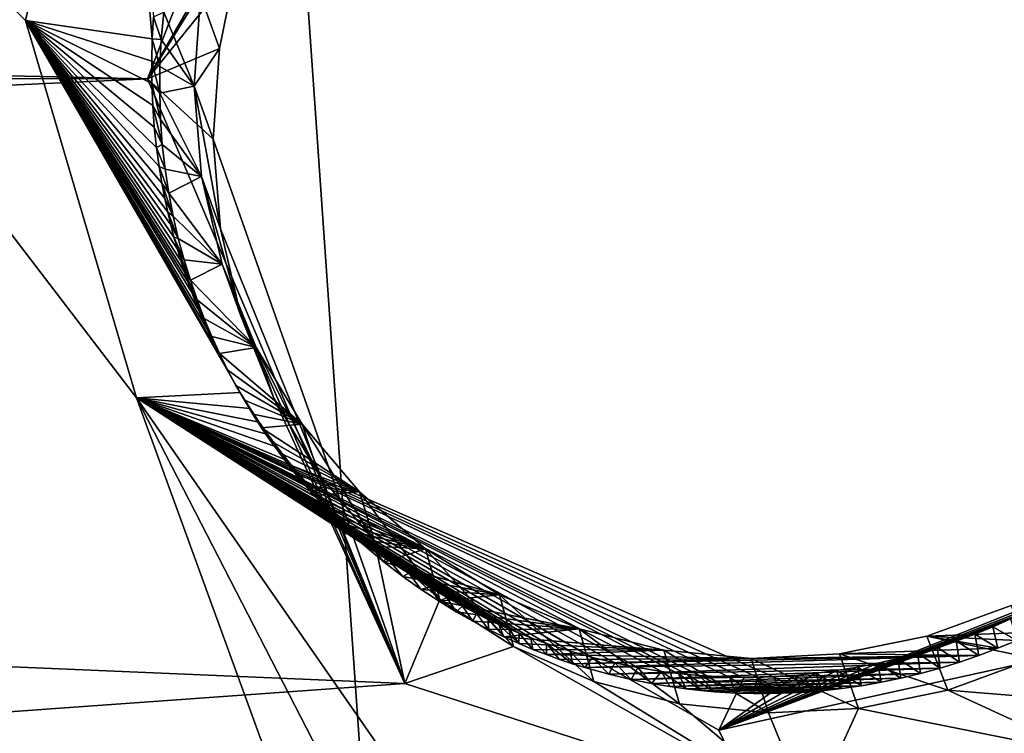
# Model space of a CAD drawing. Header units: millimetres. Extents: x -147 to 294, y -82 to 275.
# Tile 558 of 609: x 261.26 to 264.54, y 224.84 to 227.22. Entities that reach past the tile are written whole.
import ezdxf

# ---------------------------------------------------------------- set-up
doc = ezdxf.new("R2010")
doc.units = ezdxf.units.MM
doc.header["$LTSCALE"] = 67.506716
for name, color, linetype in [('1594', 7, 'CONTINUOUS'), ('1596', 7, 'CONTINUOUS'), ('2172', 7, 'CONTINUOUS'), ('2681', 7, 'CONTINUOUS'), ('2682', 7, 'CONTINUOUS'), ('2684', 7, 'CONTINUOUS'), ('2685', 7, 'CONTINUOUS'), ('2686', 7, 'CONTINUOUS'), ('2687', 7, 'CONTINUOUS'), ('2688', 7, 'CONTINUOUS'), ('556', 7, 'CONTINUOUS'), ('871', 7, 'CONTINUOUS')]:
    doc.layers.add(name, color=color, linetype=linetype)

msp = doc.modelspace()

# ---------------------------------------------------------------- linework, layer by layer
at = {"layer": '1594', "linetype": 'CONTINUOUS'}
for points in [[(264.4502, 218.2769, -15.5795), (258.604, 229.943, -12.1909), (261.6507, 225.9608, -13.5045), (264.4502, 218.2769, -15.5795)], [(261.6507, 225.9608, -13.5045), (258.604, 229.943, -12.1909), (261.2809, 227.2171, -13.2444), (261.6507, 225.9608, -13.5045)], [(261.2809, 227.2171, -13.2444), (258.604, 229.943, -12.1909), (261.5844, 228.5549, -13.1867), (261.2809, 227.2171, -13.2444)], [(265.2292, 219.0121, -15.7052), (264.4502, 218.2769, -15.5795), (261.6507, 225.9608, -13.5045), (265.2292, 219.0121, -15.7052)], [(266.2347, 219.3682, -15.9761), (265.2292, 219.0121, -15.7052), (261.6507, 225.9608, -13.5045), (266.2347, 219.3682, -15.9761)], [(263.5921, 224.8545, -14.2495), (266.2347, 219.3682, -15.9761), (261.6507, 225.9608, -13.5045), (263.5921, 224.8545, -14.2495)], [(264.7785, 225.1146, -14.5872), (266.2347, 219.3682, -15.9761), (263.5921, 224.8545, -14.2495), (264.7785, 225.1146, -14.5872)]]:
    msp.add_3dface(points, dxfattribs=at)
at = {"layer": '1596', "linetype": 'CONTINUOUS'}
msp.add_3dface([(258.604, 229.943, -12.1909), (264.4502, 218.2769, -15.5795), (258.8374, 224.8327, -13.4302), (258.604, 229.943, -12.1909)], dxfattribs=at)
at = {"layer": '2172', "linetype": 'CONTINUOUS'}
for points in [[(261.6879, 227.0229, -11.3175), (262.1478, 228.2172, -11.233), (247.7381, 227.3267, -8.5456), (261.6879, 227.0229, -11.3175)], [(236.7604, 227.0665, -7.1303), (261.6879, 227.0229, -11.3175), (247.7381, 227.3267, -8.5456), (236.7604, 227.0665, -7.1303)], [(236.7604, 227.0665, -7.1303), (239.335, 225.9944, -7.5828), (261.6879, 227.0229, -11.3175), (236.7604, 227.0665, -7.1303)], [(261.6879, 227.0229, -11.3175), (239.335, 225.9944, -7.5828), (262.5458, 225.0091, -11.8562), (261.6879, 227.0229, -11.3175)], [(239.335, 225.9944, -7.5828), (240.3589, 223.4222, -8.128), (262.5458, 225.0091, -11.8562), (239.335, 225.9944, -7.5828)], [(240.3589, 223.4222, -8.128), (263.8962, 224.5728, -12.2577), (262.5458, 225.0091, -11.8562), (240.3589, 223.4222, -8.128)]]:
    msp.add_3dface(points, dxfattribs=at)
at = {"layer": '2681', "linetype": 'CONTINUOUS'}
for points in [[(262.1478, 228.2172, -11.233), (261.6879, 227.0229, -11.3175), (262.1869, 227.8851, -11.5798), (262.1478, 228.2172, -11.233)], [(262.1869, 227.8851, -11.5798), (261.6879, 227.0229, -11.3175), (262.0683, 227.6418, -11.586), (262.1869, 227.8851, -11.5798)], [(262.0683, 227.6418, -11.586), (261.6879, 227.0229, -11.3175), (261.9815, 227.3872, -11.6023), (262.0683, 227.6418, -11.586)], [(261.9815, 227.3872, -11.6023), (261.6879, 227.0229, -11.3175), (261.9273, 227.1248, -11.6282), (261.9815, 227.3872, -11.6023)], [(261.9273, 227.1248, -11.6282), (261.6879, 227.0229, -11.3175), (261.9072, 226.8223, -11.6692), (261.9273, 227.1248, -11.6282)], [(261.6879, 227.0229, -11.3175), (262.5458, 225.0091, -11.8562), (261.9072, 226.8223, -11.6692), (261.6879, 227.0229, -11.3175)], [(261.9072, 226.8223, -11.6692), (262.5458, 225.0091, -11.8562), (261.9314, 226.5236, -11.7213), (261.9072, 226.8223, -11.6692)], [(261.9314, 226.5236, -11.7213), (262.5458, 225.0091, -11.8562), (261.9992, 226.2343, -11.7833), (261.9314, 226.5236, -11.7213)], [(261.9992, 226.2343, -11.7833), (262.5458, 225.0091, -11.8562), (262.109, 225.9603, -11.8541), (261.9992, 226.2343, -11.7833)], [(262.109, 225.9603, -11.8541), (262.5458, 225.0091, -11.8562), (262.2582, 225.7081, -11.9321), (262.109, 225.9603, -11.8541)], [(262.2582, 225.7081, -11.9321), (262.5458, 225.0091, -11.8562), (262.4438, 225.4831, -12.0155), (262.2582, 225.7081, -11.9321)], [(262.4438, 225.4831, -12.0155), (262.5458, 225.0091, -11.8562), (262.6624, 225.2895, -12.1029), (262.4438, 225.4831, -12.0155)], [(262.6624, 225.2895, -12.1029), (262.5458, 225.0091, -11.8562), (262.9078, 225.1328, -12.1917), (262.6624, 225.2895, -12.1029)], [(262.5458, 225.0091, -11.8562), (263.8962, 224.5728, -12.2577), (262.9078, 225.1328, -12.1917), (262.5458, 225.0091, -11.8562)], [(262.9078, 225.1328, -12.1917), (263.8962, 224.5728, -12.2577), (263.1748, 225.0163, -12.2803), (262.9078, 225.1328, -12.1917)], [(264.7356, 224.9566, -12.4688), (264.6428, 225.093, -12.6571), (264.3548, 224.9877, -12.597), (264.7356, 224.9566, -12.4688)], [(263.1748, 225.0163, -12.2803), (263.8962, 224.5728, -12.2577), (263.4601, 224.9419, -12.3672), (263.1748, 225.0163, -12.2803)], [(264.0574, 224.9267, -12.5276), (264.82, 224.7735, -12.4507), (264.3548, 224.9877, -12.597), (264.0574, 224.9267, -12.5276)], [(264.82, 224.7735, -12.4507), (264.7356, 224.9566, -12.4688), (264.3548, 224.9877, -12.597), (264.82, 224.7735, -12.4507)], [(263.4601, 224.9419, -12.3672), (263.8962, 224.5728, -12.2577), (263.7568, 224.9116, -12.4504), (263.4601, 224.9419, -12.3672)], [(263.7568, 224.9116, -12.4504), (263.8962, 224.5728, -12.2577), (264.0574, 224.9267, -12.5276), (263.7568, 224.9116, -12.4504)], [(263.8962, 224.5728, -12.2577), (264.82, 224.7735, -12.4507), (264.0574, 224.9267, -12.5276), (263.8962, 224.5728, -12.2577)]]:
    msp.add_3dface(points, dxfattribs=at)
at = {"layer": '2682', "linetype": 'CONTINUOUS'}
for points in [[(261.9815, 227.3872, -11.6023), (261.9273, 227.1248, -11.6282), (261.8648, 227.3009, -12.3527), (261.9815, 227.3872, -11.6023)], [(261.8648, 227.3009, -12.3527), (261.9273, 227.1248, -11.6282), (261.8436, 226.9986, -12.3971), (261.8648, 227.3009, -12.3527)], [(261.9273, 227.1248, -11.6282), (261.9072, 226.8223, -11.6692), (261.8436, 226.9986, -12.3971), (261.9273, 227.1248, -11.6282)], [(261.9072, 226.8223, -11.6692), (261.9314, 226.5236, -11.7213), (261.8436, 226.9986, -12.3971), (261.9072, 226.8223, -11.6692)], [(261.8436, 226.9986, -12.3971), (261.9314, 226.5236, -11.7213), (261.8676, 226.6982, -12.4521), (261.8436, 226.9986, -12.3971)], [(261.9314, 226.5236, -11.7213), (261.9992, 226.2343, -11.7833), (261.8676, 226.6982, -12.4521), (261.9314, 226.5236, -11.7213)], [(261.8676, 226.6982, -12.4521), (261.9992, 226.2343, -11.7833), (261.9367, 226.4059, -12.5168), (261.8676, 226.6982, -12.4521)], [(261.9992, 226.2343, -11.7833), (262.109, 225.9603, -11.8541), (261.9367, 226.4059, -12.5168), (261.9992, 226.2343, -11.7833)], [(261.9367, 226.4059, -12.5168), (262.109, 225.9603, -11.8541), (262.0495, 226.1286, -12.5897), (261.9367, 226.4059, -12.5168)], [(262.109, 225.9603, -11.8541), (262.2582, 225.7081, -11.9321), (262.0495, 226.1286, -12.5897), (262.109, 225.9603, -11.8541)], [(262.0495, 226.1286, -12.5897), (262.2582, 225.7081, -11.9321), (262.2038, 225.8729, -12.6692), (262.0495, 226.1286, -12.5897)], [(262.2582, 225.7081, -11.9321), (262.4438, 225.4831, -12.0155), (262.2038, 225.8729, -12.6692), (262.2582, 225.7081, -11.9321)], [(262.2038, 225.8729, -12.6692), (262.4438, 225.4831, -12.0155), (262.3938, 225.6481, -12.7524), (262.2038, 225.8729, -12.6692)], [(262.4438, 225.4831, -12.0155), (262.6624, 225.2895, -12.1029), (262.3938, 225.6481, -12.7524), (262.4438, 225.4831, -12.0155)], [(262.3938, 225.6481, -12.7524), (262.6624, 225.2895, -12.1029), (262.6145, 225.4575, -12.8375), (262.3938, 225.6481, -12.7524)], [(262.6624, 225.2895, -12.1029), (262.9078, 225.1328, -12.1917), (262.6145, 225.4575, -12.8375), (262.6624, 225.2895, -12.1029)], [(262.6145, 225.4575, -12.8375), (262.9078, 225.1328, -12.1917), (262.8603, 225.3047, -12.9227), (262.6145, 225.4575, -12.8375)], [(262.9078, 225.1328, -12.1917), (263.1748, 225.0163, -12.2803), (262.8603, 225.3047, -12.9227), (262.9078, 225.1328, -12.1917)], [(262.8603, 225.3047, -12.9227), (263.1748, 225.0163, -12.2803), (263.1259, 225.192, -13.0061), (262.8603, 225.3047, -12.9227)], [(264.2844, 225.1673, -13.2937), (264.6428, 225.093, -12.6571), (264.5655, 225.2687, -13.3459), (264.2844, 225.1673, -13.2937)], [(263.1748, 225.0163, -12.2803), (263.4601, 224.9419, -12.3672), (263.1259, 225.192, -13.0061), (263.1748, 225.0163, -12.2803)], [(263.1259, 225.192, -13.0061), (263.4601, 224.9419, -12.3672), (263.4079, 225.121, -13.0868), (263.1259, 225.192, -13.0061)], [(263.9937, 225.1081, -13.2323), (264.3548, 224.9877, -12.597), (264.2844, 225.1673, -13.2937), (263.9937, 225.1081, -13.2323)], [(264.3548, 224.9877, -12.597), (264.6428, 225.093, -12.6571), (264.2844, 225.1673, -13.2937), (264.3548, 224.9877, -12.597)], [(263.4601, 224.9419, -12.3672), (263.7568, 224.9116, -12.4504), (263.4079, 225.121, -13.0868), (263.4601, 224.9419, -12.3672)], [(263.4079, 225.121, -13.0868), (263.7568, 224.9116, -12.4504), (263.6995, 225.0927, -13.1628), (263.4079, 225.121, -13.0868)], [(263.6995, 225.0927, -13.1628), (264.0574, 224.9267, -12.5276), (263.9937, 225.1081, -13.2323), (263.6995, 225.0927, -13.1628)], [(264.0574, 224.9267, -12.5276), (264.3548, 224.9877, -12.597), (263.9937, 225.1081, -13.2323), (264.0574, 224.9267, -12.5276)], [(263.7568, 224.9116, -12.4504), (264.0574, 224.9267, -12.5276), (263.6995, 225.0927, -13.1628), (263.7568, 224.9116, -12.4504)]]:
    msp.add_3dface(points, dxfattribs=at)
at = {"layer": '2684', "linetype": 'CONTINUOUS'}
for points in [[(261.8648, 227.3009, -12.3527), (261.8436, 226.9986, -12.3971), (261.742, 227.2452, -12.3332), (261.8648, 227.3009, -12.3527)], [(261.742, 227.2452, -12.3332), (261.8436, 226.9986, -12.3971), (261.7334, 227.1544, -12.346), (261.742, 227.2452, -12.3332)], [(261.7334, 227.1544, -12.346), (261.8436, 226.9986, -12.3971), (261.7291, 227.0642, -12.3597), (261.7334, 227.1544, -12.346)], [(261.7291, 227.0642, -12.3597), (261.8436, 226.9986, -12.3971), (261.7287, 226.9752, -12.3741), (261.7291, 227.0642, -12.3597)], [(261.8436, 226.9986, -12.3971), (261.8676, 226.6982, -12.4521), (261.7287, 226.9752, -12.3741), (261.8436, 226.9986, -12.3971)], [(261.7287, 226.9752, -12.3741), (261.8676, 226.6982, -12.4521), (261.7315, 226.8883, -12.389), (261.7287, 226.9752, -12.3741)], [(261.7315, 226.8883, -12.389), (261.8676, 226.6982, -12.4521), (261.7373, 226.8042, -12.4042), (261.7315, 226.8883, -12.389)], [(261.7373, 226.8042, -12.4042), (261.8676, 226.6982, -12.4521), (261.7467, 226.7222, -12.4199), (261.7373, 226.8042, -12.4042)], [(261.7467, 226.7222, -12.4199), (261.8676, 226.6982, -12.4521), (261.759, 226.6427, -12.4359), (261.7467, 226.7222, -12.4199)], [(261.8676, 226.6982, -12.4521), (261.9367, 226.4059, -12.5168), (261.759, 226.6427, -12.4359), (261.8676, 226.6982, -12.4521)], [(261.759, 226.6427, -12.4359), (261.9367, 226.4059, -12.5168), (261.7737, 226.5659, -12.4521), (261.759, 226.6427, -12.4359)], [(261.7737, 226.5659, -12.4521), (261.9367, 226.4059, -12.5168), (261.7904, 226.492, -12.4682), (261.7737, 226.5659, -12.4521)], [(261.7904, 226.492, -12.4682), (261.9367, 226.4059, -12.5168), (261.8097, 226.4208, -12.4846), (261.7904, 226.492, -12.4682)], [(261.8097, 226.4208, -12.4846), (261.9367, 226.4059, -12.5168), (261.8309, 226.3525, -12.5009), (261.8097, 226.4208, -12.4846)], [(261.9367, 226.4059, -12.5168), (262.0495, 226.1286, -12.5897), (261.8309, 226.3525, -12.5009), (261.9367, 226.4059, -12.5168)], [(261.8309, 226.3525, -12.5009), (262.0495, 226.1286, -12.5897), (261.8533, 226.287, -12.5171), (261.8309, 226.3525, -12.5009)], [(261.8533, 226.287, -12.5171), (262.0495, 226.1286, -12.5897), (261.877, 226.2246, -12.5331), (261.8533, 226.287, -12.5171)], [(261.877, 226.2246, -12.5331), (262.0495, 226.1286, -12.5897), (261.9021, 226.1651, -12.5489), (261.877, 226.2246, -12.5331)], [(261.9021, 226.1651, -12.5489), (262.0495, 226.1286, -12.5897), (261.9283, 226.1084, -12.5646), (261.9021, 226.1651, -12.5489)], [(262.0495, 226.1286, -12.5897), (262.2038, 225.8729, -12.6692), (261.9283, 226.1084, -12.5646), (262.0495, 226.1286, -12.5897)], [(261.9283, 226.1084, -12.5646), (262.2038, 225.8729, -12.6692), (261.955, 226.054, -12.58), (261.9283, 226.1084, -12.5646)], [(261.955, 226.054, -12.58), (262.2038, 225.8729, -12.6692), (261.9824, 226.0022, -12.5952), (261.955, 226.054, -12.58)], [(261.9824, 226.0022, -12.5952), (262.2038, 225.8729, -12.6692), (262.0107, 225.953, -12.6101), (261.9824, 226.0022, -12.5952)], [(262.0107, 225.953, -12.6101), (262.2038, 225.8729, -12.6692), (262.0393, 225.9061, -12.6248), (262.0107, 225.953, -12.6101)], [(262.0393, 225.9061, -12.6248), (262.2038, 225.8729, -12.6692), (262.0681, 225.8612, -12.6391), (262.0393, 225.9061, -12.6248)], [(262.2038, 225.8729, -12.6692), (262.3938, 225.6481, -12.7524), (262.0681, 225.8612, -12.6391), (262.2038, 225.8729, -12.6692)], [(262.0681, 225.8612, -12.6391), (262.3938, 225.6481, -12.7524), (262.0971, 225.8187, -12.6532), (262.0681, 225.8612, -12.6391)], [(262.0971, 225.8187, -12.6532), (262.3938, 225.6481, -12.7524), (262.1264, 225.7783, -12.6669), (262.0971, 225.8187, -12.6532)], [(262.1264, 225.7783, -12.6669), (262.3938, 225.6481, -12.7524), (262.1557, 225.7399, -12.6804), (262.1264, 225.7783, -12.6669)], [(262.1557, 225.7399, -12.6804), (262.3938, 225.6481, -12.7524), (262.1848, 225.7032, -12.6935), (262.1557, 225.7399, -12.6804)], [(262.1848, 225.7032, -12.6935), (262.3938, 225.6481, -12.7524), (262.2139, 225.6685, -12.7063), (262.1848, 225.7032, -12.6935)], [(262.2139, 225.6685, -12.7063), (262.3938, 225.6481, -12.7524), (262.2428, 225.6356, -12.7187), (262.2139, 225.6685, -12.7063)], [(262.3938, 225.6481, -12.7524), (262.6145, 225.4575, -12.8375), (262.2428, 225.6356, -12.7187), (262.3938, 225.6481, -12.7524)], [(262.2428, 225.6356, -12.7187), (262.6145, 225.4575, -12.8375), (262.2716, 225.6042, -12.7309), (262.2428, 225.6356, -12.7187)], [(262.2716, 225.6042, -12.7309), (262.6145, 225.4575, -12.8375), (262.3001, 225.5741, -12.7428), (262.2716, 225.6042, -12.7309)], [(262.3001, 225.5741, -12.7428), (262.6145, 225.4575, -12.8375), (262.3284, 225.5457, -12.7543), (262.3001, 225.5741, -12.7428)], [(262.3284, 225.5457, -12.7543), (262.6145, 225.4575, -12.8375), (262.3565, 225.5187, -12.7656), (262.3284, 225.5457, -12.7543)], [(262.3565, 225.5187, -12.7656), (262.6145, 225.4575, -12.8375), (262.3843, 225.4929, -12.7767), (262.3565, 225.5187, -12.7656)], [(262.3843, 225.4929, -12.7767), (262.6145, 225.4575, -12.8375), (262.412, 225.4681, -12.7875), (262.3843, 225.4929, -12.7767)], [(262.412, 225.4681, -12.7875), (262.6145, 225.4575, -12.8375), (262.4762, 225.4141, -12.812), (262.412, 225.4681, -12.7875)], [(262.6145, 225.4575, -12.8375), (262.8603, 225.3047, -12.9227), (262.4762, 225.4141, -12.812), (262.6145, 225.4575, -12.8375)], [(262.4762, 225.4141, -12.812), (262.8603, 225.3047, -12.9227), (262.539, 225.3656, -12.8353), (262.4762, 225.4141, -12.812)], [(262.539, 225.3656, -12.8353), (262.8603, 225.3047, -12.9227), (262.6001, 225.3221, -12.8574), (262.539, 225.3656, -12.8353)], [(262.6001, 225.3221, -12.8574), (262.8603, 225.3047, -12.9227), (262.6594, 225.2832, -12.8782), (262.6001, 225.3221, -12.8574)], [(262.8603, 225.3047, -12.9227), (263.1259, 225.192, -13.0061), (262.6594, 225.2832, -12.8782), (262.8603, 225.3047, -12.9227)], [(262.6594, 225.2832, -12.8782), (263.1259, 225.192, -13.0061), (262.7165, 225.2484, -12.8979), (262.6594, 225.2832, -12.8782)], [(264.2844, 225.1673, -13.2937), (264.5655, 225.2687, -13.3459), (264.6469, 225.1808, -13.3815), (264.2844, 225.1673, -13.2937)], [(262.7165, 225.2484, -12.8979), (263.1259, 225.192, -13.0061), (262.7717, 225.2175, -12.9165), (262.7165, 225.2484, -12.8979)], [(262.7717, 225.2175, -12.9165), (263.1259, 225.192, -13.0061), (262.8247, 225.1898, -12.934), (262.7717, 225.2175, -12.9165)], [(262.8247, 225.1898, -12.934), (263.1259, 225.192, -13.0061), (262.8757, 225.165, -12.9505), (262.8247, 225.1898, -12.934)], [(263.1259, 225.192, -13.0061), (263.4079, 225.121, -13.0868), (262.8757, 225.165, -12.9505), (263.1259, 225.192, -13.0061)], [(264.5845, 225.1527, -13.3708), (264.2844, 225.1673, -13.2937), (264.6469, 225.1808, -13.3815), (264.5845, 225.1527, -13.3708)], [(262.8757, 225.165, -12.9505), (263.4079, 225.121, -13.0868), (262.9247, 225.143, -12.9661), (262.8757, 225.165, -12.9505)], [(262.9247, 225.143, -12.9661), (263.4079, 225.121, -13.0868), (262.9719, 225.1232, -12.9809), (262.9247, 225.143, -12.9661)], [(263.9937, 225.1081, -13.2323), (264.2844, 225.1673, -13.2937), (264.5215, 225.1267, -13.3597), (263.9937, 225.1081, -13.2323)], [(264.5215, 225.1267, -13.3597), (264.2844, 225.1673, -13.2937), (264.5845, 225.1527, -13.3708), (264.5215, 225.1267, -13.3597)], [(262.9719, 225.1232, -12.9809), (263.4079, 225.121, -13.0868), (263.0173, 225.1055, -12.9949), (262.9719, 225.1232, -12.9809)], [(263.4079, 225.121, -13.0868), (263.6995, 225.0927, -13.1628), (263.0173, 225.1055, -12.9949), (263.4079, 225.121, -13.0868)], [(263.0173, 225.1055, -12.9949), (263.6995, 225.0927, -13.1628), (263.0612, 225.0896, -13.0083), (263.0173, 225.1055, -12.9949)], [(263.1039, 225.0753, -13.0211), (263.6995, 225.0927, -13.1628), (264.4581, 225.1027, -13.3481), (263.1039, 225.0753, -13.0211)], [(263.1453, 225.0623, -13.0333), (263.1039, 225.0753, -13.0211), (264.4581, 225.1027, -13.3481), (263.1453, 225.0623, -13.0333)], [(264.3939, 225.0808, -13.336), (263.1453, 225.0623, -13.0333), (264.4581, 225.1027, -13.3481), (264.3939, 225.0808, -13.336)], [(263.6995, 225.0927, -13.1628), (263.9937, 225.1081, -13.2323), (264.4581, 225.1027, -13.3481), (263.6995, 225.0927, -13.1628)], [(264.4581, 225.1027, -13.3481), (263.9937, 225.1081, -13.2323), (264.5215, 225.1267, -13.3597), (264.4581, 225.1027, -13.3481)], [(263.0612, 225.0896, -13.0083), (263.6995, 225.0927, -13.1628), (263.1039, 225.0753, -13.0211), (263.0612, 225.0896, -13.0083)], [(263.2251, 225.0402, -13.0565), (263.1453, 225.0623, -13.0333), (264.3939, 225.0808, -13.336), (263.2251, 225.0402, -13.0565)], [(264.3291, 225.061, -13.3234), (263.2251, 225.0402, -13.0565), (264.3939, 225.0808, -13.336), (264.3291, 225.061, -13.3234)], [(263.2995, 225.0226, -13.0776), (263.2251, 225.0402, -13.0565), (264.3291, 225.061, -13.3234), (263.2995, 225.0226, -13.0776)], [(264.2638, 225.0431, -13.3104), (263.2995, 225.0226, -13.0776), (264.3291, 225.061, -13.3234), (264.2638, 225.0431, -13.3104)], [(263.3675, 225.0091, -13.0965), (263.2995, 225.0226, -13.0776), (264.2638, 225.0431, -13.3104), (263.3675, 225.0091, -13.0965)], [(264.1983, 225.0274, -13.2969), (263.3675, 225.0091, -13.0965), (264.2638, 225.0431, -13.3104), (264.1983, 225.0274, -13.2969)], [(263.4284, 224.9989, -13.113), (263.3675, 225.0091, -13.0965), (264.1983, 225.0274, -13.2969), (263.4284, 224.9989, -13.113)], [(264.1327, 225.0137, -13.2831), (263.4284, 224.9989, -13.113), (264.1983, 225.0274, -13.2969), (264.1327, 225.0137, -13.2831)], [(263.4831, 224.9914, -13.1277), (263.4284, 224.9989, -13.113), (264.1327, 225.0137, -13.2831), (263.4831, 224.9914, -13.1277)], [(264.0669, 225.0022, -13.2689), (263.4831, 224.9914, -13.1277), (264.1327, 225.0137, -13.2831), (264.0669, 225.0022, -13.2689)], [(263.5325, 224.9859, -13.1407), (263.4831, 224.9914, -13.1277), (264.0669, 225.0022, -13.2689), (263.5325, 224.9859, -13.1407)], [(264.0009, 224.9927, -13.2543), (263.5325, 224.9859, -13.1407), (264.0669, 225.0022, -13.2689), (264.0009, 224.9927, -13.2543)], [(263.5775, 224.9819, -13.1523), (263.5325, 224.9859, -13.1407), (264.0009, 224.9927, -13.2543), (263.5775, 224.9819, -13.1523)], [(263.6481, 224.9777, -13.1703), (263.5775, 224.9819, -13.1523), (264.0009, 224.9927, -13.2543), (263.6481, 224.9777, -13.1703)], [(263.9346, 224.9853, -13.2392), (263.6481, 224.9777, -13.1703), (264.0009, 224.9927, -13.2543), (263.9346, 224.9853, -13.2392)], [(263.7087, 224.976, -13.1854), (263.6481, 224.9777, -13.1703), (263.9346, 224.9853, -13.2392), (263.7087, 224.976, -13.1854)], [(263.8681, 224.98, -13.2238), (263.7087, 224.976, -13.1854), (263.9346, 224.9853, -13.2392), (263.8681, 224.98, -13.2238)], [(263.7596, 224.9759, -13.1979), (263.7087, 224.976, -13.1854), (263.8681, 224.98, -13.2238), (263.7596, 224.9759, -13.1979)], [(263.8014, 224.9768, -13.208), (263.7596, 224.9759, -13.1979), (263.8681, 224.98, -13.2238), (263.8014, 224.9768, -13.208)]]:
    msp.add_3dface(points, dxfattribs=at)
at = {"layer": '2685', "linetype": 'CONTINUOUS'}
for points in [[(261.742, 227.2452, -12.3332), (261.7334, 227.1544, -12.346), (261.7083, 227.23, -12.5478), (261.742, 227.2452, -12.3332)], [(261.7083, 227.23, -12.5478), (261.7334, 227.1544, -12.346), (261.7039, 227.1561, -12.5558), (261.7083, 227.23, -12.5478)], [(261.7039, 227.1561, -12.5558), (261.7291, 227.0642, -12.3597), (261.7019, 227.0823, -12.5647), (261.7039, 227.1561, -12.5558)], [(261.7334, 227.1544, -12.346), (261.7291, 227.0642, -12.3597), (261.7039, 227.1561, -12.5558), (261.7334, 227.1544, -12.346)], [(261.7291, 227.0642, -12.3597), (261.7287, 226.9752, -12.3741), (261.7019, 227.0823, -12.5647), (261.7291, 227.0642, -12.3597)], [(261.7019, 227.0823, -12.5647), (261.7287, 226.9752, -12.3741), (261.7024, 227.008, -12.5745), (261.7019, 227.0823, -12.5647)], [(261.7287, 226.9752, -12.3741), (261.7315, 226.8883, -12.389), (261.7024, 227.008, -12.5745), (261.7287, 226.9752, -12.3741)], [(261.7024, 227.008, -12.5745), (261.7315, 226.8883, -12.389), (261.7054, 226.9342, -12.585), (261.7024, 227.008, -12.5745)], [(261.7315, 226.8883, -12.389), (261.7373, 226.8042, -12.4042), (261.7054, 226.9342, -12.585), (261.7315, 226.8883, -12.389)], [(261.7054, 226.9342, -12.585), (261.7373, 226.8042, -12.4042), (261.7106, 226.8625, -12.5961), (261.7054, 226.9342, -12.585)], [(261.7106, 226.8625, -12.5961), (261.7373, 226.8042, -12.4042), (261.7178, 226.7946, -12.6071), (261.7106, 226.8625, -12.5961)], [(261.7373, 226.8042, -12.4042), (261.7467, 226.7222, -12.4199), (261.7178, 226.7946, -12.6071), (261.7373, 226.8042, -12.4042)], [(261.7178, 226.7946, -12.6071), (261.7467, 226.7222, -12.4199), (261.7264, 226.7318, -12.6179), (261.7178, 226.7946, -12.6071)], [(261.7467, 226.7222, -12.4199), (261.759, 226.6427, -12.4359), (261.7264, 226.7318, -12.6179), (261.7467, 226.7222, -12.4199)], [(261.7264, 226.7318, -12.6179), (261.759, 226.6427, -12.4359), (261.7358, 226.6754, -12.628), (261.7264, 226.7318, -12.6179)], [(261.759, 226.6427, -12.4359), (261.7737, 226.5659, -12.4521), (261.7358, 226.6754, -12.628), (261.759, 226.6427, -12.4359)], [(261.7358, 226.6754, -12.628), (261.7737, 226.5659, -12.4521), (261.7455, 226.6251, -12.6374), (261.7358, 226.6754, -12.628)], [(261.7455, 226.6251, -12.6374), (261.7737, 226.5659, -12.4521), (261.7553, 226.5795, -12.6463), (261.7455, 226.6251, -12.6374)], [(261.7737, 226.5659, -12.4521), (261.7904, 226.492, -12.4682), (261.7553, 226.5795, -12.6463), (261.7737, 226.5659, -12.4521)], [(261.7553, 226.5795, -12.6463), (261.7904, 226.492, -12.4682), (261.7655, 226.537, -12.655), (261.7553, 226.5795, -12.6463)], [(261.7655, 226.537, -12.655), (261.7904, 226.492, -12.4682), (261.7761, 226.4963, -12.6635), (261.7655, 226.537, -12.655)], [(261.7904, 226.492, -12.4682), (261.8097, 226.4208, -12.4846), (261.7761, 226.4963, -12.6635), (261.7904, 226.492, -12.4682)], [(261.7761, 226.4963, -12.6635), (261.8097, 226.4208, -12.4846), (261.7876, 226.4559, -12.6722), (261.7761, 226.4963, -12.6635)], [(261.8097, 226.4208, -12.4846), (261.8309, 226.3525, -12.5009), (261.7876, 226.4559, -12.6722), (261.8097, 226.4208, -12.4846)], [(261.7876, 226.4559, -12.6722), (261.8309, 226.3525, -12.5009), (261.7995, 226.4167, -12.6809), (261.7876, 226.4559, -12.6722)], [(261.7995, 226.4167, -12.6809), (261.8309, 226.3525, -12.5009), (261.8111, 226.3809, -12.6891), (261.7995, 226.4167, -12.6809)], [(261.8309, 226.3525, -12.5009), (261.8533, 226.287, -12.5171), (261.8111, 226.3809, -12.6891), (261.8309, 226.3525, -12.5009)], [(261.8111, 226.3809, -12.6891), (261.8533, 226.287, -12.5171), (261.823, 226.3465, -12.6972), (261.8111, 226.3809, -12.6891)], [(261.823, 226.3465, -12.6972), (261.8533, 226.287, -12.5171), (261.8356, 226.3119, -12.7056), (261.823, 226.3465, -12.6972)], [(261.8533, 226.287, -12.5171), (261.877, 226.2246, -12.5331), (261.8356, 226.3119, -12.7056), (261.8533, 226.287, -12.5171)], [(261.8356, 226.3119, -12.7056), (261.877, 226.2246, -12.5331), (261.8572, 226.2566, -12.7194), (261.8356, 226.3119, -12.7056)], [(261.877, 226.2246, -12.5331), (261.9021, 226.1651, -12.5489), (261.8572, 226.2566, -12.7194), (261.877, 226.2246, -12.5331)], [(261.8572, 226.2566, -12.7194), (261.9021, 226.1651, -12.5489), (261.8851, 226.1915, -12.7364), (261.8572, 226.2566, -12.7194)], [(261.9021, 226.1651, -12.5489), (261.9283, 226.1084, -12.5646), (261.8851, 226.1915, -12.7364), (261.9021, 226.1651, -12.5489)], [(261.8851, 226.1915, -12.7364), (261.9283, 226.1084, -12.5646), (261.9198, 226.1181, -12.7566), (261.8851, 226.1915, -12.7364)], [(261.9283, 226.1084, -12.5646), (261.955, 226.054, -12.58), (261.9198, 226.1181, -12.7566), (261.9283, 226.1084, -12.5646)], [(261.9198, 226.1181, -12.7566), (261.955, 226.054, -12.58), (261.9584, 226.0445, -12.7777), (261.9198, 226.1181, -12.7566)], [(261.955, 226.054, -12.58), (261.9824, 226.0022, -12.5952), (261.9584, 226.0445, -12.7777), (261.955, 226.054, -12.58)], [(261.9824, 226.0022, -12.5952), (262.0107, 225.953, -12.6101), (261.9584, 226.0445, -12.7777), (261.9824, 226.0022, -12.5952)], [(261.9584, 226.0445, -12.7777), (262.0107, 225.953, -12.6101), (261.9964, 225.9785, -12.7977), (261.9584, 226.0445, -12.7777)], [(262.0107, 225.953, -12.6101), (262.0393, 225.9061, -12.6248), (261.9964, 225.9785, -12.7977), (262.0107, 225.953, -12.6101)], [(261.9964, 225.9785, -12.7977), (262.0393, 225.9061, -12.6248), (262.0297, 225.925, -12.8147), (261.9964, 225.9785, -12.7977)], [(262.0393, 225.9061, -12.6248), (262.0681, 225.8612, -12.6391), (262.0297, 225.925, -12.8147), (262.0393, 225.9061, -12.6248)], [(262.0297, 225.925, -12.8147), (262.0681, 225.8612, -12.6391), (262.0596, 225.88, -12.8297), (262.0297, 225.925, -12.8147)], [(262.0681, 225.8612, -12.6391), (262.0971, 225.8187, -12.6532), (262.0596, 225.88, -12.8297), (262.0681, 225.8612, -12.6391)], [(262.0596, 225.88, -12.8297), (262.0971, 225.8187, -12.6532), (262.0886, 225.8387, -12.844), (262.0596, 225.88, -12.8297)], [(262.0971, 225.8187, -12.6532), (262.1264, 225.7783, -12.6669), (262.0886, 225.8387, -12.844), (262.0971, 225.8187, -12.6532)], [(262.0886, 225.8387, -12.844), (262.1264, 225.7783, -12.6669), (262.12, 225.7966, -12.8591), (262.0886, 225.8387, -12.844)], [(262.1264, 225.7783, -12.6669), (262.1557, 225.7399, -12.6804), (262.12, 225.7966, -12.8591), (262.1264, 225.7783, -12.6669)], [(262.12, 225.7966, -12.8591), (262.1557, 225.7399, -12.6804), (262.1559, 225.7509, -12.876), (262.12, 225.7966, -12.8591)], [(262.1557, 225.7399, -12.6804), (262.1848, 225.7032, -12.6935), (262.1559, 225.7509, -12.876), (262.1557, 225.7399, -12.6804)], [(262.1848, 225.7032, -12.6935), (262.2139, 225.6685, -12.7063), (262.1559, 225.7509, -12.876), (262.1848, 225.7032, -12.6935)], [(262.1559, 225.7509, -12.876), (262.2139, 225.6685, -12.7063), (262.1949, 225.7044, -12.894), (262.1559, 225.7509, -12.876)], [(262.2139, 225.6685, -12.7063), (262.2428, 225.6356, -12.7187), (262.1949, 225.7044, -12.894), (262.2139, 225.6685, -12.7063)], [(262.1949, 225.7044, -12.894), (262.2428, 225.6356, -12.7187), (262.235, 225.6594, -12.912), (262.1949, 225.7044, -12.894)], [(262.2428, 225.6356, -12.7187), (262.2716, 225.6042, -12.7309), (262.235, 225.6594, -12.912), (262.2428, 225.6356, -12.7187)], [(262.235, 225.6594, -12.912), (262.2716, 225.6042, -12.7309), (262.274, 225.6181, -12.9293), (262.235, 225.6594, -12.912)], [(262.2716, 225.6042, -12.7309), (262.3001, 225.5741, -12.7428), (262.274, 225.6181, -12.9293), (262.2716, 225.6042, -12.7309)], [(262.3001, 225.5741, -12.7428), (262.3284, 225.5457, -12.7543), (262.274, 225.6181, -12.9293), (262.3001, 225.5741, -12.7428)], [(262.274, 225.6181, -12.9293), (262.3284, 225.5457, -12.7543), (262.3096, 225.5825, -12.9448), (262.274, 225.6181, -12.9293)], [(262.3284, 225.5457, -12.7543), (262.3565, 225.5187, -12.7656), (262.3096, 225.5825, -12.9448), (262.3284, 225.5457, -12.7543)], [(262.3096, 225.5825, -12.9448), (262.3565, 225.5187, -12.7656), (262.3427, 225.5509, -12.9592), (262.3096, 225.5825, -12.9448)], [(262.3565, 225.5187, -12.7656), (262.3843, 225.4929, -12.7767), (262.3427, 225.5509, -12.9592), (262.3565, 225.5187, -12.7656)], [(262.3427, 225.5509, -12.9592), (262.3843, 225.4929, -12.7767), (262.3768, 225.5199, -12.9738), (262.3427, 225.5509, -12.9592)], [(262.3843, 225.4929, -12.7767), (262.412, 225.4681, -12.7875), (262.3768, 225.5199, -12.9738), (262.3843, 225.4929, -12.7767)], [(262.3768, 225.5199, -12.9738), (262.412, 225.4681, -12.7875), (262.4155, 225.4864, -12.9902), (262.3768, 225.5199, -12.9738)], [(262.412, 225.4681, -12.7875), (262.4762, 225.4141, -12.812), (262.4155, 225.4864, -12.9902), (262.412, 225.4681, -12.7875)], [(262.4155, 225.4864, -12.9902), (262.4762, 225.4141, -12.812), (262.4836, 225.4317, -13.0184), (262.4155, 225.4864, -12.9902)], [(262.4762, 225.4141, -12.812), (262.539, 225.3656, -12.8353), (262.4836, 225.4317, -13.0184), (262.4762, 225.4141, -12.812)], [(262.4836, 225.4317, -13.0184), (262.539, 225.3656, -12.8353), (262.559, 225.3766, -13.0489), (262.4836, 225.4317, -13.0184)], [(262.539, 225.3656, -12.8353), (262.6001, 225.3221, -12.8574), (262.559, 225.3766, -13.0489), (262.539, 225.3656, -12.8353)], [(262.559, 225.3766, -13.0489), (262.6001, 225.3221, -12.8574), (262.6272, 225.3314, -13.0758), (262.559, 225.3766, -13.0489)], [(262.6001, 225.3221, -12.8574), (262.6594, 225.2832, -12.8782), (262.6272, 225.3314, -13.0758), (262.6001, 225.3221, -12.8574)], [(262.6272, 225.3314, -13.0758), (262.6594, 225.2832, -12.8782), (262.6857, 225.2959, -13.0986), (262.6272, 225.3314, -13.0758)], [(262.6594, 225.2832, -12.8782), (262.7165, 225.2484, -12.8979), (262.6857, 225.2959, -13.0986), (262.6594, 225.2832, -12.8782)], [(262.6857, 225.2959, -13.0986), (262.7165, 225.2484, -12.8979), (262.7378, 225.2665, -13.1186), (262.6857, 225.2959, -13.0986)], [(262.7165, 225.2484, -12.8979), (262.7717, 225.2175, -12.9165), (262.7378, 225.2665, -13.1186), (262.7165, 225.2484, -12.8979)], [(262.7378, 225.2665, -13.1186), (262.7717, 225.2175, -12.9165), (262.7843, 225.2421, -13.1361), (262.7378, 225.2665, -13.1186)], [(262.7717, 225.2175, -12.9165), (262.8247, 225.1898, -12.934), (262.7843, 225.2421, -13.1361), (262.7717, 225.2175, -12.9165)], [(262.7843, 225.2421, -13.1361), (262.8247, 225.1898, -12.934), (262.823, 225.223, -13.1506), (262.7843, 225.2421, -13.1361)], [(262.8247, 225.1898, -12.934), (262.8757, 225.165, -12.9505), (262.823, 225.223, -13.1506), (262.8247, 225.1898, -12.934)], [(262.823, 225.223, -13.1506), (262.8757, 225.165, -12.9505), (262.8586, 225.2064, -13.1638), (262.823, 225.223, -13.1506)], [(262.8757, 225.165, -12.9505), (262.9247, 225.143, -12.9661), (262.8586, 225.2064, -13.1638), (262.8757, 225.165, -12.9505)], [(262.8586, 225.2064, -13.1638), (262.9247, 225.143, -12.9661), (262.8939, 225.1908, -13.1768), (262.8586, 225.2064, -13.1638)], [(262.8939, 225.1908, -13.1768), (262.9247, 225.143, -12.9661), (262.9268, 225.177, -13.1887), (262.8939, 225.1908, -13.1768)], [(262.9247, 225.143, -12.9661), (262.9719, 225.1232, -12.9809), (262.9268, 225.177, -13.1887), (262.9247, 225.143, -12.9661)], [(262.9268, 225.177, -13.1887), (262.9719, 225.1232, -12.9809), (262.9656, 225.1616, -13.2027), (262.9268, 225.177, -13.1887)], [(262.9719, 225.1232, -12.9809), (263.0173, 225.1055, -12.9949), (262.9656, 225.1616, -13.2027), (262.9719, 225.1232, -12.9809)], [(262.9656, 225.1616, -13.2027), (263.0173, 225.1055, -12.9949), (263.0169, 225.1428, -13.2211), (262.9656, 225.1616, -13.2027)], [(263.0173, 225.1055, -12.9949), (263.0612, 225.0896, -13.0083), (263.0169, 225.1428, -13.2211), (263.0173, 225.1055, -12.9949)], [(263.0612, 225.0896, -13.0083), (263.1039, 225.0753, -13.0211), (263.0169, 225.1428, -13.2211), (263.0612, 225.0896, -13.0083)], [(263.0169, 225.1428, -13.2211), (263.1039, 225.0753, -13.0211), (263.096, 225.1169, -13.2489), (263.0169, 225.1428, -13.2211)], [(263.1039, 225.0753, -13.0211), (263.1453, 225.0623, -13.0333), (263.096, 225.1169, -13.2489), (263.1039, 225.0753, -13.0211)], [(263.096, 225.1169, -13.2489), (263.1453, 225.0623, -13.0333), (263.1712, 225.0955, -13.275), (263.096, 225.1169, -13.2489)], [(263.1453, 225.0623, -13.0333), (263.2251, 225.0402, -13.0565), (263.1712, 225.0955, -13.275), (263.1453, 225.0623, -13.0333)], [(263.1712, 225.0955, -13.275), (263.2251, 225.0402, -13.0565), (263.2446, 225.0778, -13.3001), (263.1712, 225.0955, -13.275)], [(263.2251, 225.0402, -13.0565), (263.2995, 225.0226, -13.0776), (263.2446, 225.0778, -13.3001), (263.2251, 225.0402, -13.0565)], [(263.2446, 225.0778, -13.3001), (263.2995, 225.0226, -13.0776), (263.3213, 225.0624, -13.3258), (263.2446, 225.0778, -13.3001)], [(263.2995, 225.0226, -13.0776), (263.3675, 225.0091, -13.0965), (263.3213, 225.0624, -13.3258), (263.2995, 225.0226, -13.0776)], [(263.3213, 225.0624, -13.3258), (263.3675, 225.0091, -13.0965), (263.4006, 225.0496, -13.3521), (263.3213, 225.0624, -13.3258)], [(263.3675, 225.0091, -13.0965), (263.4284, 224.9989, -13.113), (263.4006, 225.0496, -13.3521), (263.3675, 225.0091, -13.0965)], [(263.4284, 224.9989, -13.113), (263.4831, 224.9914, -13.1277), (263.4006, 225.0496, -13.3521), (263.4284, 224.9989, -13.113)], [(263.4006, 225.0496, -13.3521), (263.4831, 224.9914, -13.1277), (263.4565, 225.0425, -13.3703), (263.4006, 225.0496, -13.3521)], [(263.4831, 224.9914, -13.1277), (263.5325, 224.9859, -13.1407), (263.4565, 225.0425, -13.3703), (263.4831, 224.9914, -13.1277)], [(263.4565, 225.0425, -13.3703), (263.5325, 224.9859, -13.1407), (263.4872, 225.0393, -13.3803), (263.4565, 225.0425, -13.3703)], [(263.5325, 224.9859, -13.1407), (263.5775, 224.9819, -13.1523), (263.4872, 225.0393, -13.3803), (263.5325, 224.9859, -13.1407)], [(263.4872, 225.0393, -13.3803), (263.5775, 224.9819, -13.1523), (263.5275, 225.0359, -13.3932), (263.4872, 225.0393, -13.3803)], [(263.5775, 224.9819, -13.1523), (263.6481, 224.9777, -13.1703), (263.5275, 225.0359, -13.3932), (263.5775, 224.9819, -13.1523)], [(263.5275, 225.0359, -13.3932), (263.6481, 224.9777, -13.1703), (263.6273, 225.0307, -13.425), (263.5275, 225.0359, -13.3932)], [(263.6481, 224.9777, -13.1703), (263.7087, 224.976, -13.1854), (263.6273, 225.0307, -13.425), (263.6481, 224.9777, -13.1703)], [(263.6273, 225.0307, -13.425), (263.7087, 224.976, -13.1854), (263.7203, 225.0302, -13.454), (263.6273, 225.0307, -13.425)], [(263.7087, 224.976, -13.1854), (263.7596, 224.9759, -13.1979), (263.7203, 225.0302, -13.454), (263.7087, 224.976, -13.1854)], [(263.7203, 225.0302, -13.454), (263.8014, 224.9768, -13.208), (263.7738, 225.0319, -13.4705), (263.7203, 225.0302, -13.454)], [(263.7596, 224.9759, -13.1979), (263.8014, 224.9768, -13.208), (263.7203, 225.0302, -13.454), (263.7596, 224.9759, -13.1979)]]:
    msp.add_3dface(points, dxfattribs=at)
at = {"layer": '2686', "linetype": 'CONTINUOUS'}
for points in [[(261.2809, 227.2171, -13.2444), (261.5844, 228.5549, -13.1867), (261.7039, 227.1561, -12.5558), (261.2809, 227.2171, -13.2444)], [(261.5844, 228.5549, -13.1867), (261.7083, 227.23, -12.5478), (261.7039, 227.1561, -12.5558), (261.5844, 228.5549, -13.1867)], [(261.6507, 225.9608, -13.5045), (261.2809, 227.2171, -13.2444), (261.9964, 225.9785, -12.7977), (261.6507, 225.9608, -13.5045)], [(261.2809, 227.2171, -13.2444), (261.7039, 227.1561, -12.5558), (261.7019, 227.0823, -12.5647), (261.2809, 227.2171, -13.2444)], [(261.2809, 227.2171, -13.2444), (261.7019, 227.0823, -12.5647), (261.7024, 227.008, -12.5745), (261.2809, 227.2171, -13.2444)], [(261.2809, 227.2171, -13.2444), (261.7024, 227.008, -12.5745), (261.7054, 226.9342, -12.585), (261.2809, 227.2171, -13.2444)], [(261.2809, 227.2171, -13.2444), (261.7054, 226.9342, -12.585), (261.7106, 226.8625, -12.5961), (261.2809, 227.2171, -13.2444)], [(261.2809, 227.2171, -13.2444), (261.7106, 226.8625, -12.5961), (261.7178, 226.7946, -12.6071), (261.2809, 227.2171, -13.2444)], [(261.2809, 227.2171, -13.2444), (261.7178, 226.7946, -12.6071), (261.7264, 226.7318, -12.6179), (261.2809, 227.2171, -13.2444)], [(261.2809, 227.2171, -13.2444), (261.7264, 226.7318, -12.6179), (261.7358, 226.6754, -12.628), (261.2809, 227.2171, -13.2444)], [(261.2809, 227.2171, -13.2444), (261.7358, 226.6754, -12.628), (261.7455, 226.6251, -12.6374), (261.2809, 227.2171, -13.2444)], [(261.2809, 227.2171, -13.2444), (261.7455, 226.6251, -12.6374), (261.7553, 226.5795, -12.6463), (261.2809, 227.2171, -13.2444)], [(261.2809, 227.2171, -13.2444), (261.7553, 226.5795, -12.6463), (261.7655, 226.537, -12.655), (261.2809, 227.2171, -13.2444)], [(261.2809, 227.2171, -13.2444), (261.7655, 226.537, -12.655), (261.7761, 226.4963, -12.6635), (261.2809, 227.2171, -13.2444)], [(261.2809, 227.2171, -13.2444), (261.7761, 226.4963, -12.6635), (261.7876, 226.4559, -12.6722), (261.2809, 227.2171, -13.2444)], [(261.2809, 227.2171, -13.2444), (261.7876, 226.4559, -12.6722), (261.7995, 226.4167, -12.6809), (261.2809, 227.2171, -13.2444)], [(261.2809, 227.2171, -13.2444), (261.7995, 226.4167, -12.6809), (261.8111, 226.3809, -12.6891), (261.2809, 227.2171, -13.2444)], [(261.2809, 227.2171, -13.2444), (261.8111, 226.3809, -12.6891), (261.823, 226.3465, -12.6972), (261.2809, 227.2171, -13.2444)], [(261.2809, 227.2171, -13.2444), (261.823, 226.3465, -12.6972), (261.8356, 226.3119, -12.7056), (261.2809, 227.2171, -13.2444)], [(261.2809, 227.2171, -13.2444), (261.8356, 226.3119, -12.7056), (261.8572, 226.2566, -12.7194), (261.2809, 227.2171, -13.2444)], [(261.2809, 227.2171, -13.2444), (261.8572, 226.2566, -12.7194), (261.8851, 226.1915, -12.7364), (261.2809, 227.2171, -13.2444)], [(261.2809, 227.2171, -13.2444), (261.8851, 226.1915, -12.7364), (261.9198, 226.1181, -12.7566), (261.2809, 227.2171, -13.2444)], [(261.2809, 227.2171, -13.2444), (261.9198, 226.1181, -12.7566), (261.9584, 226.0445, -12.7777), (261.2809, 227.2171, -13.2444)], [(261.2809, 227.2171, -13.2444), (261.9584, 226.0445, -12.7777), (261.9964, 225.9785, -12.7977), (261.2809, 227.2171, -13.2444)], [(261.6507, 225.9608, -13.5045), (261.9964, 225.9785, -12.7977), (262.0297, 225.925, -12.8147), (261.6507, 225.9608, -13.5045)], [(263.5921, 224.8545, -14.2495), (261.6507, 225.9608, -13.5045), (263.6752, 225.0282, -13.8809), (263.5921, 224.8545, -14.2495)], [(261.6507, 225.9608, -13.5045), (262.0297, 225.925, -12.8147), (262.0596, 225.88, -12.8297), (261.6507, 225.9608, -13.5045)], [(261.6507, 225.9608, -13.5045), (262.0596, 225.88, -12.8297), (262.0886, 225.8387, -12.844), (261.6507, 225.9608, -13.5045)], [(261.6507, 225.9608, -13.5045), (262.0886, 225.8387, -12.844), (262.12, 225.7966, -12.8591), (261.6507, 225.9608, -13.5045)], [(261.6507, 225.9608, -13.5045), (262.12, 225.7966, -12.8591), (262.1559, 225.7509, -12.876), (261.6507, 225.9608, -13.5045)], [(261.6507, 225.9608, -13.5045), (262.1559, 225.7509, -12.876), (262.1949, 225.7044, -12.894), (261.6507, 225.9608, -13.5045)], [(261.6507, 225.9608, -13.5045), (262.1949, 225.7044, -12.894), (262.235, 225.6594, -12.912), (261.6507, 225.9608, -13.5045)], [(261.6507, 225.9608, -13.5045), (262.235, 225.6594, -12.912), (262.274, 225.6181, -12.9293), (261.6507, 225.9608, -13.5045)], [(261.6507, 225.9608, -13.5045), (262.274, 225.6181, -12.9293), (262.3096, 225.5825, -12.9448), (261.6507, 225.9608, -13.5045)], [(261.6507, 225.9608, -13.5045), (262.3096, 225.5825, -12.9448), (262.3427, 225.5509, -12.9592), (261.6507, 225.9608, -13.5045)], [(261.6507, 225.9608, -13.5045), (262.3427, 225.5509, -12.9592), (262.3768, 225.5199, -12.9738), (261.6507, 225.9608, -13.5045)], [(261.6507, 225.9608, -13.5045), (262.3768, 225.5199, -12.9738), (262.4155, 225.4864, -12.9902), (261.6507, 225.9608, -13.5045)], [(261.6507, 225.9608, -13.5045), (262.4155, 225.4864, -12.9902), (262.4836, 225.4317, -13.0184), (261.6507, 225.9608, -13.5045)], [(261.6507, 225.9608, -13.5045), (262.4836, 225.4317, -13.0184), (262.559, 225.3766, -13.0489), (261.6507, 225.9608, -13.5045)], [(261.6507, 225.9608, -13.5045), (262.559, 225.3766, -13.0489), (262.6272, 225.3314, -13.0758), (261.6507, 225.9608, -13.5045)], [(261.6507, 225.9608, -13.5045), (262.6272, 225.3314, -13.0758), (262.6857, 225.2959, -13.0986), (261.6507, 225.9608, -13.5045)], [(261.6507, 225.9608, -13.5045), (262.6857, 225.2959, -13.0986), (262.7378, 225.2665, -13.1186), (261.6507, 225.9608, -13.5045)], [(261.6507, 225.9608, -13.5045), (262.7378, 225.2665, -13.1186), (262.7843, 225.2421, -13.1361), (261.6507, 225.9608, -13.5045)], [(261.6507, 225.9608, -13.5045), (262.7843, 225.2421, -13.1361), (262.823, 225.223, -13.1506), (261.6507, 225.9608, -13.5045)], [(261.6507, 225.9608, -13.5045), (262.823, 225.223, -13.1506), (262.8586, 225.2064, -13.1638), (261.6507, 225.9608, -13.5045)], [(261.6507, 225.9608, -13.5045), (262.8586, 225.2064, -13.1638), (262.8939, 225.1908, -13.1768), (261.6507, 225.9608, -13.5045)], [(261.6507, 225.9608, -13.5045), (262.8939, 225.1908, -13.1768), (262.9268, 225.177, -13.1887), (261.6507, 225.9608, -13.5045)], [(261.6507, 225.9608, -13.5045), (262.9268, 225.177, -13.1887), (262.9656, 225.1616, -13.2027), (261.6507, 225.9608, -13.5045)], [(261.6507, 225.9608, -13.5045), (262.9656, 225.1616, -13.2027), (263.0169, 225.1428, -13.2211), (261.6507, 225.9608, -13.5045)], [(261.6507, 225.9608, -13.5045), (263.0169, 225.1428, -13.2211), (263.096, 225.1169, -13.2489), (261.6507, 225.9608, -13.5045)], [(261.6507, 225.9608, -13.5045), (263.096, 225.1169, -13.2489), (263.1712, 225.0955, -13.275), (261.6507, 225.9608, -13.5045)], [(261.6507, 225.9608, -13.5045), (263.1712, 225.0955, -13.275), (263.2446, 225.0778, -13.3001), (261.6507, 225.9608, -13.5045)], [(261.6507, 225.9608, -13.5045), (263.2446, 225.0778, -13.3001), (263.3213, 225.0624, -13.3258), (261.6507, 225.9608, -13.5045)], [(261.6507, 225.9608, -13.5045), (263.3213, 225.0624, -13.3258), (263.4006, 225.0496, -13.3521), (261.6507, 225.9608, -13.5045)], [(261.6507, 225.9608, -13.5045), (263.4006, 225.0496, -13.3521), (263.4565, 225.0425, -13.3703), (261.6507, 225.9608, -13.5045)], [(261.6507, 225.9608, -13.5045), (263.4565, 225.0425, -13.3703), (263.4872, 225.0393, -13.3803), (261.6507, 225.9608, -13.5045)], [(261.6507, 225.9608, -13.5045), (263.4872, 225.0393, -13.3803), (263.5275, 225.0359, -13.3932), (261.6507, 225.9608, -13.5045)], [(261.6507, 225.9608, -13.5045), (263.5275, 225.0359, -13.3932), (263.6273, 225.0307, -13.425), (261.6507, 225.9608, -13.5045)], [(261.6507, 225.9608, -13.5045), (263.6273, 225.0307, -13.425), (263.7203, 225.0302, -13.454), (261.6507, 225.9608, -13.5045)], [(261.6507, 225.9608, -13.5045), (263.7203, 225.0302, -13.454), (263.7738, 225.0319, -13.4705), (261.6507, 225.9608, -13.5045)], [(261.6507, 225.9608, -13.5045), (263.7738, 225.0319, -13.4705), (263.6752, 225.0282, -13.8809), (261.6507, 225.9608, -13.5045)]]:
    msp.add_3dface(points, dxfattribs=at)
at = {"layer": '2687', "linetype": 'CONTINUOUS'}
for points in [[(264.7785, 225.1146, -14.5872), (263.5921, 224.8545, -14.2495), (264.7342, 225.3109, -13.7325), (264.7785, 225.1146, -14.5872)], [(264.7342, 225.3109, -13.7325), (263.5921, 224.8545, -14.2495), (264.6788, 225.2808, -13.7193), (264.7342, 225.3109, -13.7325)], [(264.6788, 225.2808, -13.7193), (263.5921, 224.8545, -14.2495), (264.6223, 225.2519, -13.7055), (264.6788, 225.2808, -13.7193)], [(264.6223, 225.2519, -13.7055), (263.5921, 224.8545, -14.2495), (264.5644, 225.2245, -13.6911), (264.6223, 225.2519, -13.7055)], [(264.5644, 225.2245, -13.6911), (263.5921, 224.8545, -14.2495), (264.5051, 225.1985, -13.6761), (264.5644, 225.2245, -13.6911)], [(264.5051, 225.1985, -13.6761), (263.5921, 224.8545, -14.2495), (264.4443, 225.174, -13.6605), (264.5051, 225.1985, -13.6761)], [(264.4443, 225.174, -13.6605), (263.5921, 224.8545, -14.2495), (264.3821, 225.1511, -13.6443), (264.4443, 225.174, -13.6605)], [(264.3821, 225.1511, -13.6443), (263.5921, 224.8545, -14.2495), (264.3187, 225.1299, -13.6274), (264.3821, 225.1511, -13.6443)], [(264.3187, 225.1299, -13.6274), (263.5921, 224.8545, -14.2495), (264.2541, 225.1105, -13.61), (264.3187, 225.1299, -13.6274)], [(264.2541, 225.1105, -13.61), (263.5921, 224.8545, -14.2495), (264.1884, 225.093, -13.5919), (264.2541, 225.1105, -13.61)], [(264.1884, 225.093, -13.5919), (263.5921, 224.8545, -14.2495), (264.1216, 225.0774, -13.5732), (264.1884, 225.093, -13.5919)], [(264.1216, 225.0774, -13.5732), (263.5921, 224.8545, -14.2495), (264.0538, 225.0639, -13.5539), (264.1216, 225.0774, -13.5732)], [(264.0538, 225.0639, -13.5539), (263.5921, 224.8545, -14.2495), (263.9851, 225.0525, -13.5339), (264.0538, 225.0639, -13.5539)], [(263.9851, 225.0525, -13.5339), (263.5921, 224.8545, -14.2495), (263.9154, 225.0433, -13.5134), (263.9851, 225.0525, -13.5339)], [(263.9154, 225.0433, -13.5134), (263.5921, 224.8545, -14.2495), (263.845, 225.0364, -13.4923), (263.9154, 225.0433, -13.5134)], [(263.5921, 224.8545, -14.2495), (263.6752, 225.0282, -13.8809), (263.845, 225.0364, -13.4923), (263.5921, 224.8545, -14.2495)], [(263.6752, 225.0282, -13.8809), (263.7738, 225.0319, -13.4705), (263.845, 225.0364, -13.4923), (263.6752, 225.0282, -13.8809)]]:
    msp.add_3dface(points, dxfattribs=at)
at = {"layer": '2688', "linetype": 'CONTINUOUS'}
for points in [[(264.5845, 225.1527, -13.3708), (264.5644, 225.2245, -13.6911), (264.5051, 225.1985, -13.6761), (264.5845, 225.1527, -13.3708)], [(264.4581, 225.1027, -13.3481), (264.4443, 225.174, -13.6605), (264.3821, 225.1511, -13.6443), (264.4581, 225.1027, -13.3481)], [(264.5215, 225.1267, -13.3597), (264.5051, 225.1985, -13.6761), (264.4443, 225.174, -13.6605), (264.5215, 225.1267, -13.3597)], [(264.4581, 225.1027, -13.3481), (264.5215, 225.1267, -13.3597), (264.4443, 225.174, -13.6605), (264.4581, 225.1027, -13.3481)], [(264.5215, 225.1267, -13.3597), (264.5845, 225.1527, -13.3708), (264.5051, 225.1985, -13.6761), (264.5215, 225.1267, -13.3597)], [(264.3939, 225.0808, -13.336), (264.3821, 225.1511, -13.6443), (264.3187, 225.1299, -13.6274), (264.3939, 225.0808, -13.336)], [(264.3939, 225.0808, -13.336), (264.4581, 225.1027, -13.3481), (264.3821, 225.1511, -13.6443), (264.3939, 225.0808, -13.336)], [(264.2638, 225.0431, -13.3104), (264.2541, 225.1105, -13.61), (264.1884, 225.093, -13.5919), (264.2638, 225.0431, -13.3104)], [(264.3291, 225.061, -13.3234), (264.3187, 225.1299, -13.6274), (264.2541, 225.1105, -13.61), (264.3291, 225.061, -13.3234)], [(264.2638, 225.0431, -13.3104), (264.3291, 225.061, -13.3234), (264.2541, 225.1105, -13.61), (264.2638, 225.0431, -13.3104)], [(264.3291, 225.061, -13.3234), (264.3939, 225.0808, -13.336), (264.3187, 225.1299, -13.6274), (264.3291, 225.061, -13.3234)], [(264.1327, 225.0137, -13.2831), (264.1216, 225.0774, -13.5732), (264.0538, 225.0639, -13.5539), (264.1327, 225.0137, -13.2831)], [(264.1983, 225.0274, -13.2969), (264.1884, 225.093, -13.5919), (264.1216, 225.0774, -13.5732), (264.1983, 225.0274, -13.2969)], [(264.1327, 225.0137, -13.2831), (264.1983, 225.0274, -13.2969), (264.1216, 225.0774, -13.5732), (264.1327, 225.0137, -13.2831)], [(264.1983, 225.0274, -13.2969), (264.2638, 225.0431, -13.3104), (264.1884, 225.093, -13.5919), (264.1983, 225.0274, -13.2969)], [(263.9346, 224.9853, -13.2392), (263.9154, 225.0433, -13.5134), (263.845, 225.0364, -13.4923), (263.9346, 224.9853, -13.2392)], [(264.0009, 224.9927, -13.2543), (263.9851, 225.0525, -13.5339), (263.9154, 225.0433, -13.5134), (264.0009, 224.9927, -13.2543)], [(263.9346, 224.9853, -13.2392), (264.0009, 224.9927, -13.2543), (263.9154, 225.0433, -13.5134), (263.9346, 224.9853, -13.2392)], [(264.0669, 225.0022, -13.2689), (264.0538, 225.0639, -13.5539), (263.9851, 225.0525, -13.5339), (264.0669, 225.0022, -13.2689)], [(264.0009, 224.9927, -13.2543), (264.0669, 225.0022, -13.2689), (263.9851, 225.0525, -13.5339), (264.0009, 224.9927, -13.2543)], [(264.0669, 225.0022, -13.2689), (264.1327, 225.0137, -13.2831), (264.0538, 225.0639, -13.5539), (264.0669, 225.0022, -13.2689)], [(263.7738, 225.0319, -13.4705), (263.8681, 224.98, -13.2238), (263.845, 225.0364, -13.4923), (263.7738, 225.0319, -13.4705)], [(263.8014, 224.9768, -13.208), (263.8681, 224.98, -13.2238), (263.7738, 225.0319, -13.4705), (263.8014, 224.9768, -13.208)], [(263.8681, 224.98, -13.2238), (263.9346, 224.9853, -13.2392), (263.845, 225.0364, -13.4923), (263.8681, 224.98, -13.2238)]]:
    msp.add_3dface(points, dxfattribs=at)
at = {"layer": '556', "linetype": 'CONTINUOUS'}
for points in [[(275.5593, 240.2651, -36.1212), (289.5876, 244.1441, -33.9631), (262.8979, 217.597, -42.8457), (275.5593, 240.2651, -36.1212)], [(289.5876, 244.1441, -33.9631), (292.0149, 230.39, -37.5033), (262.8979, 217.597, -42.8457), (289.5876, 244.1441, -33.9631)], [(261.5082, 237.5115, -37.2259), (275.5593, 240.2651, -36.1212), (262.8979, 217.597, -42.8457), (261.5082, 237.5115, -37.2259)], [(233.3916, 226.4584, -39.0858), (261.5082, 237.5115, -37.2259), (233.1463, 217.9973, -41.4154), (233.3916, 226.4584, -39.0858)], [(233.1463, 217.9973, -41.4154), (261.5082, 237.5115, -37.2259), (262.8979, 217.597, -42.8457), (233.1463, 217.9973, -41.4154)], [(233.6799, 235.3329, -36.3477), (261.5082, 237.5115, -37.2259), (233.3916, 226.4584, -39.0858), (233.6799, 235.3329, -36.3477)], [(292.0149, 230.39, -37.5033), (292.6028, 216.4034, -40.8964), (262.8979, 217.597, -42.8457), (292.0149, 230.39, -37.5033)]]:
    msp.add_3dface(points, dxfattribs=at)
at = {"layer": '871', "linetype": 'CONTINUOUS'}
for points in [[(262.1082, 217.339, -41.3386), (288.8419, 231.8653, -35.2357), (258.5558, 231.2743, -37.6522), (262.1082, 217.339, -41.3386)], [(290.0825, 208.2019, -40.991), (288.8419, 231.8653, -35.2357), (262.1082, 217.339, -41.3386), (290.0825, 208.2019, -40.991)], [(233.3241, 217.4829, -39.7272), (262.1082, 217.339, -41.3386), (258.5558, 231.2743, -37.6522), (233.3241, 217.4829, -39.7272)]]:
    msp.add_3dface(points, dxfattribs=at)

doc.saveas('drawing.dxf')
